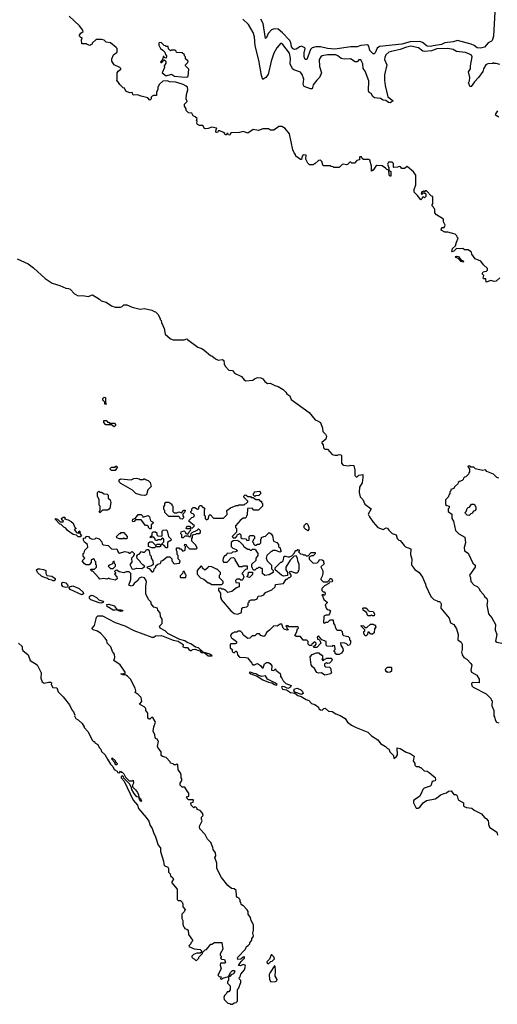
# Model space of a CAD drawing. Extents: x 2210602 to 2357277, y 510288 to 673808.
# Tile 317 of 464: x 2324592 to 2329919, y 586900 to 597878. Entities that reach past the tile are written whole.
import ezdxf

# ---------------------------------------------------------------- set-up
doc = ezdxf.new("R2010")
doc.units = 0

msp = doc.modelspace()

# ---------------------------------------------------------------- linework, layer by layer
at = {"layer": '0CON05XD'}
for points in [[(2329896, 598034), (2329876, 597695), (2329863, 597647), (2329853, 597637), (2329815, 597619), (2329775, 597572), (2329731, 597559), (2329695, 597563), (2329660, 597590), (2329626, 597606), (2329475, 597645), (2329425, 597632), (2329335, 597619), (2329295, 597602), (2329205, 597586), (2329175, 597579), (2329135, 597583), (2329085, 597624), (2329055, 597635), (2328945, 597630), (2328855, 597605), (2328605, 597578), (2328580, 597560), (2328555, 597510), (2328545, 597498), (2328535, 597496), (2328497, 597535), (2328484, 597584), (2328475, 597598), (2328395, 597590), (2328355, 597576), (2328285, 597575), (2328105, 597549), (2328025, 597555), (2327945, 597574), (2327895, 597575), (2327855, 597565), (2327834, 597546), (2327795, 597434)], [(2329793, 594953), (2329790, 594990), (2329765, 594990), (2329760, 594995), (2329770, 595025), (2329750, 595045), (2329760, 595065), (2329775, 595072), (2329797, 595073), (2329810, 595085), (2329808, 595105), (2329764, 595144), (2329736, 595186), (2329671, 595211), (2329633, 595263), (2329630, 595285), (2329620, 595295), (2329595, 595312), (2329553, 595313), (2329535, 595328), (2329505, 595322), (2329465, 595328), (2329435, 595297), (2329415, 595288), (2329412, 595292), (2329417, 595325), (2329454, 595356), (2329462, 595399), (2329482, 595442), (2329470, 595455), (2329468, 595468), (2329447, 595487), (2329365, 595510), (2329335, 595510), (2329293, 595533), (2329295, 595550), (2329305, 595560), (2329325, 595560), (2329337, 595587), (2329320, 595625), (2329320, 595655), (2329242, 595702), (2329220, 595725), (2329220, 595765), (2329210, 595775), (2329208, 595788), (2329190, 595805), (2329198, 595825), (2329200, 595905), (2329185, 595910), (2329128, 595968), (2329115, 595970), (2329105, 595960), (2329095, 595970), (2329088, 595962), (2329075, 595960), (2329070, 595935), (2329075, 595930), (2329092, 595948), (2329108, 595948), (2329120, 595935), (2329120, 595905), (2329105, 595890), (2329098, 595898), (2329085, 595900), (2329078, 595882), (2329065, 595870), (2329029, 595919), (2328992, 595955), (2328991, 595985), (2329008, 596035), (2329008, 596145), (2328985, 596180), (2328915, 596240), (2328885, 596220), (2328855, 596220), (2328837, 596237), (2328825, 596240), (2328805, 596232), (2328765, 596230), (2328760, 596235), (2328760, 596275), (2328745, 596290), (2328705, 596290), (2328693, 596267), (2328710, 596225), (2328710, 596200), (2328730, 596185), (2328730, 596135), (2328725, 596132), (2328712, 596145), (2328710, 596200), (2328685, 596208), (2328673, 596223), (2328635, 596247), (2328575, 596252), (2328562, 596245), (2328535, 596202), (2328515, 596190), (2328516, 596246), (2328495, 596310), (2328485, 596320), (2328425, 596320), (2328412, 596332), (2328405, 596350), (2328385, 596350), (2328380, 596345), (2328380, 596315), (2328353, 596307), (2328325, 596280), (2328295, 596280), (2328285, 596290), (2328275, 596290), (2328247, 596263), (2328235, 596260), (2328205, 596268), (2328188, 596262), (2328155, 596230), (2328095, 596230), (2328088, 596238), (2328065, 596240), (2328055, 596250), (2327975, 596250), (2327960, 596295), (2327945, 596310), (2327923, 596307), (2327885, 596270), (2327875, 596270), (2327865, 596260), (2327825, 596260), (2327805, 596280), (2327783, 596323), (2327788, 596368), (2327755, 596370), (2327743, 596357), (2327735, 596320), (2327725, 596320), (2327670, 596355), (2327668, 596375), (2327653, 596393), (2327638, 596428), (2327602, 596605), (2327553, 596663), (2327515, 596688), (2327483, 596687), (2327425, 596648), (2327388, 596648), (2327365, 596662), (2327305, 596662), (2327255, 596642), (2327195, 596652), (2327135, 596612), (2327085, 596632), (2327045, 596622), (2326945, 596618), (2326935, 596590), (2326920, 596595), (2326915, 596610), (2326902, 596608), (2326900, 596595), (2326883, 596593), (2326878, 596608), (2326865, 596620), (2326825, 596640), (2326805, 596640), (2326800, 596625), (2326785, 596620), (2326780, 596625), (2326782, 596658), (2326790, 596665), (2326785, 596670), (2326735, 596680), (2326695, 596663), (2326665, 596660), (2326652, 596665), (2326635, 596700), (2326597, 596697), (2326575, 596708), (2326568, 596725), (2326570, 596745), (2326562, 596755), (2326570, 596775), (2326550, 596795), (2326527, 596807), (2326510, 596835), (2326475, 596840), (2326450, 596865), (2326448, 596885), (2326430, 596915), (2326430, 596935), (2326458, 596965), (2326450, 596995), (2326451, 597045), (2326466, 597095), (2326462, 597125), (2326448, 597138), (2326416, 597156), (2326335, 597181), (2326265, 597184), (2326235, 597197), (2326188, 597192), (2326151, 597159), (2326133, 597127), (2326132, 597105), (2326118, 597065), (2326118, 597032), (2326085, 597032), (2326070, 597025), (2326060, 597015), (2326060, 596995), (2326045, 596980), (2326020, 597005), (2325990, 597015), (2325945, 597024), (2325905, 597040), (2325858, 597038), (2325848, 597068), (2325815, 597062), (2325775, 597080), (2325760, 597115), (2325745, 597120), (2325707, 597157), (2325688, 597188), (2325670, 597195), (2325680, 597205), (2325678, 597285), (2325690, 597305), (2325720, 597325), (2325720, 597335), (2325710, 597345), (2325644, 597374), (2325618, 597415), (2325618, 597442), (2325638, 597485), (2325678, 597515), (2325678, 597555), (2325669, 597569), (2325605, 597620), (2325558, 597628), (2325535, 597648), (2325505, 597657), (2325443, 597657), (2325400, 597615), (2325400, 597605), (2325383, 597597), (2325375, 597592), (2325345, 597600), (2325335, 597610), (2325285, 597610), (2325280, 597655), (2325290, 597675), (2325275, 597680), (2325260, 597695), (2325260, 597705), (2325274, 597726), (2325300, 597745), (2325295, 597760), (2325259, 597809), (2325145, 597918)], [(2329945, 597378), (2329905, 597390), (2329885, 597390), (2329875, 597398), (2329865, 597390), (2329813, 597387), (2329792, 597375), (2329765, 597330), (2329758, 597302), (2329708, 597232), (2329664, 597186), (2329626, 597134), (2329615, 597130), (2329598, 597175), (2329608, 597195), (2329612, 597235), (2329598, 597295), (2329619, 597331), (2329619, 597365), (2329639, 597465), (2329632, 597482), (2329608, 597495), (2329565, 597511), (2329464, 597524), (2329427, 597547), (2329365, 597558), (2329245, 597554), (2329185, 597529), (2329105, 597523), (2329088, 597528), (2329040, 597565), (2328955, 597582), (2328895, 597569), (2328835, 597545), (2328735, 597525), (2328708, 597515), (2328677, 597485), (2328663, 597457), (2328659, 597435), (2328686, 597374), (2328662, 597262), (2328660, 597205), (2328669, 597145), (2328698, 597018), (2328758, 596975), (2328725, 596952), (2328705, 596953), (2328677, 596977), (2328645, 596982), (2328615, 596998), (2328548, 597008), (2328532, 597022), (2328510, 597055), (2328490, 597065), (2328483, 597085), (2328486, 597195), (2328446, 597305), (2328422, 597335), (2328420, 597385), (2328395, 597430), (2328375, 597430), (2328355, 597408), (2328335, 597408), (2328280, 597440), (2328209, 597439), (2328176, 597446), (2328141, 597475), (2328118, 597485), (2328025, 597487), (2327965, 597476), (2327949, 597465), (2327931, 597435), (2327936, 597355), (2327957, 597285), (2327937, 597233), (2327906, 597204), (2327865, 597150), (2327852, 597108), (2327835, 597108), (2327764, 597134), (2327755, 597155), (2327760, 597215), (2327742, 597265), (2327722, 597292), (2327648, 597318), (2327635, 597330), (2327610, 597385), (2327611, 597445), (2327600, 597505), (2327525, 597600), (2327505, 597617), (2327460, 597565), (2327426, 597505), (2327398, 597415), (2327363, 597267), (2327336, 597234), (2327302, 597212), (2327287, 597257), (2327260, 597425), (2327217, 597587), (2327212, 597685), (2327196, 597736), (2327142, 597825), (2327082, 597885)], [(2327795, 597434), (2327775, 597434), (2327764, 597465), (2327763, 597507), (2327776, 597555), (2327772, 597565), (2327735, 597583), (2327715, 597576), (2327675, 597549), (2327655, 597547), (2327642, 597552), (2327625, 597575), (2327614, 597625), (2327600, 597650), (2327523, 597733), (2327475, 597771), (2327435, 597776), (2327399, 597765), (2327362, 597725), (2327345, 597678), (2327335, 597670), (2327309, 597835), (2327282, 597885)], [(2326455, 597238), (2326465, 597242), (2326470, 597245), (2326480, 597325), (2326440, 597365), (2326440, 597375), (2326468, 597402), (2326470, 597415), (2326442, 597442), (2326440, 597465), (2326430, 597475), (2326430, 597485), (2326405, 597510), (2326342, 597512), (2326338, 597528), (2326325, 597540), (2326285, 597540), (2326275, 597530), (2326252, 597552), (2326248, 597578), (2326225, 597580), (2326218, 597588), (2326202, 597592), (2326175, 597620), (2326150, 597625), (2326143, 597617), (2326142, 597595), (2326162, 597555), (2326189, 597539), (2326210, 597515), (2326218, 597488), (2326230, 597475), (2326225, 597450), (2326212, 597452), (2326198, 597468), (2326192, 597468), (2326190, 597445), (2326178, 597422), (2326163, 597407), (2326165, 597400), (2326178, 597402), (2326205, 597430), (2326220, 597415), (2326220, 597395), (2326202, 597365), (2326206, 597344), (2326180, 597285), (2326225, 597252), (2326285, 597270), (2326318, 597248), (2326395, 597239), (2326455, 597238)], [(2329935, 596790), (2329900, 596815), (2329902, 596828), (2329925, 596860)], [(2329535, 595173), (2329515, 595183), (2329490, 595210), (2329458, 595225), (2329454, 595236), (2329465, 595243), (2329486, 595236), (2329512, 595202), (2329539, 595189), (2329542, 595178), (2329535, 595173)], [(2324562, 595212), (2324686, 595156), (2324745, 595112), (2324875, 594991), (2324955, 594939), (2325040, 594915), (2325105, 594883), (2325135, 594882), (2325155, 594872), (2325205, 594822), (2325245, 594798), (2325295, 594802), (2325355, 594793), (2325405, 594811), (2325483, 594763), (2325502, 594742), (2325555, 594728), (2325615, 594688), (2325655, 594672), (2325717, 594673), (2325735, 594680), (2325752, 594698), (2325765, 594700), (2325785, 594698), (2325845, 594672), (2325935, 594652), (2325985, 594657), (2326065, 594640), (2326093, 594623), (2326105, 594620), (2326133, 594593), (2326160, 594545), (2326160, 594535), (2326170, 594525), (2326173, 594503), (2326202, 594435), (2326213, 594373), (2326275, 594318), (2326305, 594308), (2326425, 594308), (2326455, 594318), (2326465, 594312), (2326580, 594225), (2326622, 594212), (2326650, 594195), (2326720, 594135), (2326735, 594130), (2326775, 594098), (2326805, 594082), (2326855, 594090), (2326867, 594077), (2326871, 594041), (2326882, 594015), (2326925, 593972), (2326965, 593968), (2326987, 593937), (2327065, 593898), (2327094, 593864), (2327113, 593853), (2327192, 593858), (2327210, 593875), (2327245, 593888), (2327283, 593883), (2327303, 593873), (2327324, 593844), (2327355, 593820), (2327387, 593827), (2327438, 593798), (2327475, 593788), (2327530, 593755), (2327560, 593725), (2327570, 593705), (2327603, 593683), (2327620, 593645), (2327820, 593500), (2327887, 593417), (2327915, 593407), (2327947, 593385), (2327970, 593325), (2327973, 593285), (2328002, 593255), (2328012, 593235), (2328005, 593200), (2327960, 593165), (2327960, 593155), (2327977, 593137), (2327980, 593105), (2327995, 593090), (2328025, 593090), (2328075, 593030), (2328105, 593022), (2328135, 593022), (2328155, 593030), (2328176, 593026), (2328182, 593015), (2328182, 592935), (2328194, 592914), (2328202, 592912), (2328255, 592903), (2328285, 592910), (2328318, 592908), (2328330, 592855), (2328330, 592795), (2328345, 592780), (2328355, 592780), (2328375, 592800), (2328418, 592808), (2328420, 592775), (2328410, 592715), (2328382, 592665), (2328378, 592605), (2328388, 592558), (2328417, 592527), (2328442, 592475), (2328510, 592425), (2328480, 592365), (2328494, 592334), (2328534, 592274), (2328585, 592218), (2328645, 592192), (2328678, 592212), (2328695, 592210), (2328710, 592185), (2328745, 592150), (2328790, 592135), (2328800, 592095), (2328820, 592075), (2328835, 592070), (2328880, 592015), (2328895, 592002), (2328955, 591980), (2328950, 591915), (2328964, 591864), (2328960, 591805), (2328964, 591794), (2328997, 591747), (2329048, 591715), (2329084, 591664), (2329116, 591586), (2329120, 591565), (2329178, 591445), (2329210, 591415), (2329248, 591398), (2329255, 591390), (2329275, 591390), (2329285, 591380), (2329292, 591365), (2329290, 591315), (2329382, 591205), (2329398, 591155), (2329433, 591133)], [(2329945, 595000), (2329907, 594963), (2329885, 594960), (2329845, 594970), (2329793, 594953)], [(2325555, 593590), (2325542, 593592), (2325540, 593615), (2325520, 593635), (2325520, 593655), (2325535, 593670), (2325550, 593665), (2325550, 593605), (2325560, 593595), (2325555, 593590)], [(2325645, 593340), (2325615, 593360), (2325552, 593362), (2325530, 593385), (2325532, 593408), (2325565, 593410), (2325572, 593392), (2325585, 593390), (2325595, 593380), (2325648, 593378), (2325660, 593365), (2325660, 593355), (2325645, 593340)], [(2325655, 592850), (2325615, 592850), (2325600, 592865), (2325600, 592875), (2325615, 592890), (2325655, 592890), (2325665, 592900), (2325675, 592900), (2325680, 592885), (2325655, 592850)], [(2329937, 592767), (2329912, 592772), (2329875, 592810), (2329802, 592842), (2329785, 592860), (2329755, 592850), (2329675, 592870), (2329657, 592887), (2329625, 592890), (2329615, 592900), (2329595, 592900), (2329590, 592895), (2329610, 592865), (2329610, 592835), (2329600, 592825), (2329598, 592812), (2329568, 592782), (2329552, 592778), (2329540, 592765), (2329538, 592752), (2329525, 592740), (2329495, 592730), (2329482, 592718), (2329478, 592702), (2329442, 592668), (2329435, 592650), (2329402, 592638), (2329400, 592625), (2329390, 592615), (2329390, 592595), (2329380, 592585), (2329370, 592555), (2329340, 592525), (2329342, 592472), (2329355, 592460), (2329380, 592455), (2329380, 592435), (2329370, 592425), (2329370, 592395), (2329410, 592365), (2329410, 592315), (2329430, 592285), (2329453, 592183), (2329490, 592145), (2329557, 592107), (2329562, 592045), (2329548, 591995), (2329552, 591955), (2329595, 591930), (2329645, 591820), (2329672, 591795), (2329672, 591775), (2329610, 591685), (2329620, 591655), (2329622, 591615), (2329660, 591575), (2329695, 591558), (2329716, 591536), (2329722, 591515), (2329767, 591467), (2329777, 591447), (2329802, 591425), (2329810, 591395), (2329802, 591355), (2329820, 591255), (2329858, 591208), (2329898, 591135), (2329893, 591077), (2329912, 591025), (2329898, 590948), (2329915, 590938), (2329968, 590928)], [(2325985, 592573), (2325945, 592576), (2325887, 592597), (2325851, 592631), (2325721, 592705), (2325703, 592725), (2325703, 592747), (2325715, 592760), (2325835, 592748), (2325865, 592762), (2325895, 592768), (2325925, 592760), (2325935, 592750), (2325965, 592750), (2325975, 592760), (2325985, 592760), (2325995, 592750), (2326025, 592740), (2326047, 592717), (2326060, 592675), (2326020, 592635), (2326008, 592582), (2325985, 592573)], [(2325485, 592380), (2325480, 592395), (2325490, 592405), (2325490, 592455), (2325480, 592465), (2325480, 592525), (2325460, 592565), (2325460, 592605), (2325475, 592620), (2325485, 592610), (2325505, 592610), (2325535, 592590), (2325568, 592588), (2325580, 592575), (2325580, 592545), (2325600, 592525), (2325608, 592495), (2325597, 592433), (2325588, 592422), (2325572, 592408), (2325515, 592410), (2325485, 592380)], [(2327215, 592560), (2327200, 592575), (2327200, 592595), (2327210, 592605), (2327210, 592615), (2327265, 592620), (2327278, 592608), (2327278, 592592), (2327258, 592572), (2327225, 592570), (2327215, 592560)], [(2326405, 592310), (2326382, 592312), (2326378, 592328), (2326365, 592340), (2326255, 592340), (2326242, 592352), (2326210, 592385), (2326210, 592405), (2326200, 592415), (2326200, 592445), (2326210, 592465), (2326210, 592485), (2326222, 592498), (2326255, 592500), (2326288, 592478), (2326290, 592465), (2326300, 592455), (2326300, 592395), (2326315, 592380), (2326345, 592380), (2326365, 592390), (2326395, 592380), (2326422, 592408), (2326438, 592408), (2326430, 592385), (2326410, 592365), (2326410, 592345), (2326420, 592335), (2326420, 592325), (2326405, 592310)], [(2326342, 591958), (2326340, 591985), (2326345, 591990), (2326365, 591990), (2326375, 591980), (2326388, 591978), (2326413, 591953), (2326438, 591962), (2326440, 592005), (2326430, 592015), (2326435, 592030), (2326448, 592028), (2326452, 592012), (2326485, 591980), (2326565, 591980), (2326570, 591985), (2326555, 592020), (2326510, 592065), (2326510, 592095), (2326520, 592105), (2326520, 592125), (2326532, 592138), (2326555, 592140), (2326565, 592150), (2326595, 592150), (2326608, 592162), (2326608, 592178), (2326588, 592198), (2326582, 592198), (2326568, 592182), (2326512, 592158), (2326500, 592145), (2326498, 592122), (2326485, 592110), (2326475, 592120), (2326435, 592120), (2326415, 592100), (2326405, 592100), (2326400, 592105), (2326400, 592135), (2326390, 592145), (2326392, 592168), (2326425, 592180), (2326438, 592168), (2326445, 592150), (2326468, 592142), (2326480, 592155), (2326482, 592168), (2326498, 592182), (2326500, 592195), (2326495, 592200), (2326455, 592200), (2326450, 592205), (2326452, 592218), (2326465, 592230), (2326485, 592230), (2326502, 592212), (2326515, 592210), (2326540, 592235), (2326480, 592285), (2326482, 592298), (2326512, 592328), (2326528, 592332), (2326540, 592345), (2326538, 592358), (2326525, 592370), (2326512, 592372), (2326500, 592385), (2326500, 592395), (2326510, 592405), (2326510, 592425), (2326525, 592440), (2326545, 592440), (2326575, 592420), (2326590, 592425), (2326590, 592445), (2326605, 592460), (2326615, 592460), (2326635, 592440), (2326645, 592440), (2326660, 592425), (2326650, 592415), (2326650, 592355), (2326660, 592345), (2326660, 592315), (2326675, 592300), (2326685, 592310), (2326698, 592312), (2326700, 592345), (2326715, 592360), (2326755, 592320), (2326865, 592320), (2326905, 592360), (2326903, 592407), (2326943, 592437), (2327005, 592460), (2327025, 592460), (2327035, 592470), (2327095, 592470), (2327105, 592480), (2327118, 592482), (2327138, 592502), (2327138, 592508), (2327090, 592555), (2327090, 592565), (2327105, 592580), (2327118, 592578), (2327135, 592560), (2327165, 592560), (2327175, 592550), (2327195, 592550), (2327225, 592530), (2327258, 592528), (2327275, 592510), (2327288, 592508), (2327290, 592495), (2327300, 592485), (2327300, 592455), (2327255, 592410), (2327205, 592410), (2327185, 592430), (2327132, 592428), (2327130, 592355), (2327120, 592345), (2327118, 592332), (2327105, 592320), (2327085, 592320), (2327050, 592295), (2327000, 592235), (2327000, 592215), (2327010, 592205), (2327010, 592165), (2326988, 592142), (2326960, 592115), (2326972, 592102), (2326998, 592102), (2327017, 592123), (2327022, 592138), (2327035, 592140), (2327045, 592150), (2327060, 592135), (2327060, 592105), (2327073, 592093), (2327118, 592088), (2327125, 592070), (2327150, 592075), (2327150, 592115), (2327162, 592128), (2327198, 592128), (2327210, 592115), (2327210, 592095), (2327198, 592082), (2327190, 592055), (2327200, 592045), (2327200, 592035), (2327215, 592020), (2327225, 592020), (2327245, 592030), (2327265, 592030), (2327280, 592045), (2327280, 592085), (2327290, 592095), (2327290, 592105), (2327313, 592117), (2327335, 592120), (2327375, 592160), (2327396, 592146), (2327412, 592122), (2327422, 592062), (2327458, 592048), (2327478, 592028), (2327480, 592005), (2327498, 591988), (2327500, 591965), (2327510, 591955), (2327495, 591942), (2327445, 591960), (2327415, 591960), (2327405, 591950), (2327395, 591950), (2327350, 591905), (2327342, 591875), (2327353, 591843), (2327400, 591795), (2327400, 591755), (2327420, 591735), (2327420, 591715), (2327375, 591688), (2327325, 591682), (2327300, 591705), (2327300, 591755), (2327295, 591760), (2327285, 591760), (2327275, 591770), (2327255, 591770), (2327245, 591760), (2327232, 591758), (2327215, 591740), (2327205, 591740), (2327192, 591752), (2327190, 591765), (2327180, 591775), (2327182, 591808), (2327228, 591852), (2327230, 591875), (2327250, 591905), (2327250, 591925), (2327228, 591958), (2327215, 591970), (2327185, 591970), (2327175, 591960), (2327165, 591960), (2327155, 591970), (2327135, 591970), (2327097, 591997), (2327088, 592015), (2327045, 592060), (2327035, 592060), (2327025, 592070), (2326972, 592068), (2326952, 592048), (2326952, 592005), (2326970, 591985), (2327005, 591970), (2327020, 591955), (2326997, 591943), (2326965, 591940), (2326955, 591930), (2326902, 591928), (2326898, 591912), (2326885, 591900), (2326875, 591900), (2326860, 591875), (2326858, 591848), (2326865, 591830), (2326905, 591830), (2326952, 591878), (2326975, 591880), (2326990, 591865), (2326990, 591855), (2327035, 591780), (2327075, 591780), (2327085, 591790), (2327128, 591788), (2327128, 591752), (2327112, 591748), (2327070, 591705), (2327080, 591695), (2327090, 591665), (2327082, 591638), (2327072, 591628), (2327058, 591628), (2327045, 591640), (2327015, 591640), (2327000, 591625), (2327002, 591602), (2327038, 591598), (2327040, 591555), (2327010, 591545), (2326957, 591503), (2326915, 591490), (2326885, 591520), (2326875, 591520), (2326865, 591530), (2326845, 591530), (2326835, 591540), (2326810, 591535), (2326810, 591515), (2326830, 591485), (2326830, 591435), (2326840, 591425), (2326840, 591415), (2326945, 591288), (2326985, 591258), (2327025, 591248), (2327065, 591270), (2327070, 591315), (2327080, 591325), (2327125, 591332), (2327140, 591345), (2327140, 591375), (2327150, 591385), (2327152, 591398), (2327175, 591408), (2327215, 591408), (2327239, 591421), (2327250, 591450), (2327290, 591455), (2327313, 591467), (2327335, 591490), (2327405, 591520), (2327440, 591555), (2327445, 591580), (2327535, 591590), (2327565, 591640), (2327575, 591640), (2327592, 591658), (2327605, 591660), (2327618, 591672), (2327620, 591685), (2327600, 591715), (2327612, 591728), (2327665, 591710), (2327685, 591712), (2327700, 591725), (2327700, 591735), (2327710, 591745), (2327710, 591805), (2327693, 591843), (2327690, 591875), (2327675, 591900), (2327652, 591898), (2327607, 591853), (2327560, 591775), (2327560, 591745), (2327580, 591715), (2327578, 591682), (2327533, 591673), (2327510, 591685), (2327440, 591745), (2327440, 591765), (2327505, 591830), (2327515, 591830), (2327530, 591845), (2327540, 591895), (2327555, 591898), (2327585, 591888), (2327602, 591888), (2327628, 591902), (2327658, 591932), (2327660, 591945), (2327672, 591958), (2327685, 591960), (2327695, 591970), (2327708, 591968), (2327710, 591955), (2327700, 591945), (2327722, 591922), (2327745, 591920), (2327755, 591910), (2327775, 591910), (2327785, 591900), (2327808, 591902), (2327843, 591937), (2327888, 591938), (2327888, 591922), (2327865, 591900), (2327845, 591900), (2327820, 591885), (2327822, 591862), (2327865, 591820), (2327908, 591822), (2327928, 591842), (2327935, 591860), (2327967, 591857), (2327980, 591845), (2327980, 591825), (2327990, 591815), (2327952, 591778), (2327972, 591732), (2327972, 591705), (2327967, 591673), (2327950, 591645), (2327950, 591635), (2327975, 591610), (2328025, 591610), (2328050, 591635), (2328050, 591645), (2328065, 591650), (2328080, 591625), (2328078, 591612), (2328042, 591608), (2328038, 591592), (2327990, 591565), (2327960, 591535), (2327962, 591512), (2327975, 591500), (2327988, 591498), (2328000, 591485), (2327995, 591460), (2327985, 591460), (2327975, 591470), (2327960, 591465), (2327970, 591455), (2327982, 591412), (2328020, 591385), (2328020, 591375), (2328000, 591355), (2328010, 591315), (2328022, 591302), (2328045, 591300), (2328058, 591288), (2328047, 591253), (2328035, 591240), (2328005, 591240), (2327983, 591227), (2327980, 591155), (2327995, 591150), (2328005, 591160), (2328028, 591162), (2328053, 591187), (2328088, 591188), (2328090, 591145), (2328107, 591127), (2328110, 591105), (2328125, 591080), (2328135, 591070), (2328175, 591070), (2328187, 591057), (2328192, 591022), (2328202, 591012), (2328255, 591000), (2328270, 590985), (2328270, 590965), (2328280, 590955), (2328282, 590925), (2328270, 590905), (2328255, 590900), (2328235, 590920), (2328217, 590927), (2328175, 590930), (2328170, 590925), (2328173, 590903), (2328197, 590867), (2328198, 590845), (2328180, 590815), (2328155, 590802), (2328125, 590800), (2328112, 590812), (2328110, 590825), (2328100, 590835), (2328100, 590845), (2328110, 590855), (2328108, 590898), (2328085, 590900), (2328075, 590890), (2328022, 590892), (2328010, 590905), (2328010, 590945), (2327962, 590962), (2327925, 591010), (2327910, 590995), (2327912, 590972)], [(2329605, 592350), (2329582, 592352), (2329562, 592372), (2329560, 592385), (2329570, 592395), (2329582, 592428), (2329595, 592440), (2329608, 592442), (2329632, 592478), (2329657, 592477), (2329668, 592468), (2329670, 592455), (2329680, 592445), (2329680, 592415), (2329668, 592402), (2329652, 592398), (2329640, 592385), (2329640, 592375), (2329622, 592368), (2329605, 592350)], [(2325265, 592112), (2325243, 592113), (2325225, 592130), (2325189, 592139), (2325125, 592182), (2325108, 592208), (2325085, 592220), (2325055, 592250), (2325040, 592255), (2324990, 592305), (2324990, 592315), (2325015, 592310), (2325045, 592280), (2325075, 592280), (2325080, 592285), (2325062, 592302), (2325060, 592315), (2325075, 592330), (2325095, 592330), (2325100, 592325), (2325092, 592312), (2325132, 592302), (2325165, 592282), (2325188, 592265), (2325202, 592222), (2325220, 592205), (2325200, 592195), (2325225, 592160), (2325248, 592152), (2325255, 592180), (2325270, 592165), (2325260, 592155), (2325280, 592125), (2325265, 592112)], [(2326055, 592200), (2326042, 592202), (2326030, 592215), (2326028, 592228), (2326017, 592237), (2325995, 592240), (2325945, 592300), (2325885, 592300), (2325868, 592282), (2325855, 592280), (2325850, 592285), (2325852, 592308), (2325885, 592320), (2325915, 592360), (2325945, 592360), (2325960, 592345), (2325965, 592330), (2326025, 592350), (2326038, 592335), (2326052, 592292), (2326080, 592275), (2326078, 592262), (2326060, 592245), (2326060, 592205), (2326055, 592200)], [(2327805, 592180), (2327795, 592190), (2327782, 592192), (2327763, 592213), (2327763, 592237), (2327785, 592260), (2327795, 592260), (2327805, 592250), (2327817, 592217), (2327817, 592193), (2327805, 592180)], [(2325785, 592090), (2325765, 592090), (2325755, 592100), (2325745, 592090), (2325705, 592090), (2325675, 592100), (2325670, 592115), (2325705, 592150), (2325715, 592150), (2325725, 592160), (2325755, 592160), (2325790, 592115), (2325785, 592090)], [(2326235, 591990), (2326225, 591990), (2326198, 592018), (2326180, 592025), (2326182, 592038), (2326200, 592055), (2326200, 592085), (2326188, 592098), (2326182, 592098), (2326165, 592080), (2326135, 592080), (2326125, 592070), (2326105, 592070), (2326100, 592095), (2326088, 592108), (2326065, 592110), (2326052, 592102), (2326050, 592115), (2326068, 592132), (2326070, 592155), (2326082, 592168), (2326108, 592168), (2326120, 592155), (2326120, 592135), (2326132, 592122), (2326175, 592120), (2326180, 592125), (2326180, 592175), (2326192, 592188), (2326225, 592190), (2326238, 592178), (2326250, 592115), (2326278, 592088), (2326280, 592075), (2326268, 592062), (2326255, 592060), (2326242, 592048), (2326240, 591995), (2326235, 591990)], [(2326938, 587062), (2326925, 587040), (2326905, 587040), (2326898, 587022), (2326875, 587000), (2326868, 586975), (2326872, 586952), (2326912, 586912), (2326935, 586910), (2326945, 586900), (2326965, 586900), (2326982, 586918), (2327005, 586920), (2327020, 586935), (2327020, 587065), (2327032, 587078), (2327060, 587145), (2327060, 587165), (2327042, 587182), (2327040, 587195), (2327050, 587205), (2327060, 587235), (2327100, 587285), (2327110, 587325), (2327108, 587338), (2327085, 587342), (2327055, 587330), (2327032, 587332), (2327061, 587379), (2327098, 587415), (2327098, 587428), (2327083, 587427), (2327058, 587402), (2327025, 587400), (2327020, 587415), (2327024, 587426), (2327110, 587515), (2327120, 587545), (2327140, 587555), (2327160, 587575), (2327160, 587585), (2327180, 587615), (2327180, 587635), (2327197, 587653), (2327200, 587665), (2327192, 587695), (2327200, 587725), (2327198, 587785), (2327173, 587833), (2327167, 587867), (2327140, 587905), (2327140, 587935), (2327130, 587955), (2327085, 588000), (2327075, 588000), (2327062, 588012), (2327060, 588035), (2327050, 588045), (2327050, 588065), (2327040, 588075), (2327040, 588085), (2327022, 588092), (2327010, 588105), (2327005, 588170), (2326985, 588188), (2326953, 588193), (2326914, 588224), (2326842, 588315), (2326792, 588415), (2326792, 588475), (2326770, 588535), (2326778, 588555), (2326777, 588587), (2326750, 588625), (2326747, 588647), (2326722, 588705), (2326685, 588740), (2326660, 588795), (2326600, 588855), (2326598, 588885), (2326605, 588900), (2326626, 588944), (2326618, 588965), (2326620, 588985), (2326637, 589005), (2326632, 589032), (2326605, 589060), (2326572, 589072), (2326570, 589085), (2326558, 589098), (2326545, 589100), (2326535, 589090), (2326505, 589120), (2326500, 589145), (2326528, 589152), (2326530, 589175), (2326525, 589180), (2326475, 589180), (2326460, 589195), (2326460, 589205), (2326450, 589215), (2326478, 589222), (2326480, 589255), (2326462, 589272), (2326435, 589320), (2326405, 589320), (2326383, 589343), (2326380, 589365), (2326400, 589395), (2326400, 589415), (2326392, 589425), (2326392, 589455), (2326385, 589480), (2326360, 589515), (2326355, 589570), (2326345, 589580), (2326335, 589570), (2326315, 589570), (2326302, 589582), (2326275, 589590), (2326270, 589605), (2326225, 589650), (2326183, 589663), (2326170, 589675), (2326170, 589715), (2326133, 589763), (2326130, 589775), (2326140, 589835), (2326130, 589845), (2326130, 589855), (2326115, 589860), (2326103, 589873), (2326100, 589905), (2326082, 589945), (2326088, 589992), (2326106, 590044), (2326103, 590055), (2326075, 590098), (2326062, 590098), (2326045, 590080), (2326035, 590080), (2326022, 590092), (2326020, 590145), (2326000, 590175), (2325997, 590197), (2325980, 590215), (2325928, 590245), (2325953, 590277), (2325945, 590319), (2325915, 590354), (2325880, 590375), (2325888, 590395), (2325880, 590425), (2325826, 590525), (2325795, 590559), (2325775, 590570), (2325743, 590573), (2325720, 590585), (2325745, 590590), (2325755, 590580), (2325767, 590593), (2325767, 590603), (2325714, 590685), (2325640, 590735), (2325653, 590767), (2325649, 590805), (2325628, 590835), (2325607, 590887), (2325568, 590925), (2325563, 590955), (2325545, 590982), (2325498, 591035), (2325460, 591060), (2325410, 591075), (2325400, 591085), (2325400, 591095), (2325427, 591123), (2325443, 591197), (2325450, 591215), (2325465, 591230), (2325515, 591233), (2325656, 591156), (2325765, 591119), (2325865, 591069), (2326065, 590994), (2326087, 590993), (2326105, 591010), (2326175, 591011), (2326305, 590960), (2326358, 590948), (2326415, 590910), (2326410, 590885), (2326435, 590878), (2326465, 590878), (2326478, 590855), (2326495, 590843), (2326507, 590843), (2326520, 590855), (2326545, 590861), (2326600, 590840), (2326615, 590823), (2326642, 590822), (2326665, 590812), (2326695, 590784), (2326740, 590785), (2326712, 590805), (2326638, 590828), (2326585, 590873), (2326552, 590882), (2326500, 590920), (2326458, 590935), (2326435, 590951), (2326378, 590968), (2326243, 591033), (2326213, 591063), (2326158, 591095), (2326150, 591115), (2326180, 591145), (2326180, 591195), (2326163, 591223), (2326160, 591265), (2326133, 591293), (2326130, 591315), (2326089, 591329), (2326072, 591345), (2326060, 591365), (2326060, 591385), (2326030, 591415), (2326000, 591475), (2325998, 591565), (2326007, 591605), (2326002, 591625), (2325984, 591654), (2325955, 591663), (2325925, 591652), (2325908, 591625), (2325867, 591593), (2325855, 591570), (2325835, 591562), (2325810, 591575), (2325830, 591635), (2325830, 591705), (2325812, 591722), (2325778, 591722), (2325755, 591712), (2325703, 591723), (2325675, 591740), (2325662, 591738), (2325650, 591725), (2325660, 591715), (2325660, 591705), (2325650, 591695), (2325677, 591667), (2325678, 591645), (2325655, 591628), (2325593, 591643), (2325585, 591650), (2325565, 591640), (2325525, 591648), (2325485, 591640), (2325476, 591656), (2325436, 591696), (2325408, 591728), (2325395, 591730), (2325380, 591745), (2325385, 591750), (2325425, 591750), (2325450, 591775), (2325450, 591795), (2325440, 591805), (2325440, 591835), (2325430, 591845), (2325428, 591858), (2325415, 591870), (2325405, 591860), (2325395, 591860), (2325390, 591855), (2325390, 591825), (2325365, 591800), (2325335, 591800), (2325315, 591810), (2325290, 591845), (2325320, 591875), (2325300, 591895), (2325300, 591925), (2325310, 591935), (2325318, 591965), (2325352, 591998), (2325350, 592025), (2325314, 592054), (2325302, 592075), (2325302, 592098), (2325328, 592102), (2325335, 592120), (2325360, 592115), (2325376, 592096), (2325405, 592087), (2325432, 592088), (2325445, 592100), (2325478, 592088), (2325508, 592058), (2325510, 592035), (2325522, 592022), (2325577, 592017), (2325615, 591980), (2325633, 591973), (2325675, 591980), (2325692, 591942), (2325705, 591930), (2325765, 591948), (2325802, 591942), (2325815, 591930), (2325825, 591930), (2325843, 591947), (2325850, 591945), (2325870, 591925), (2325870, 591915), (2325860, 591905), (2325860, 591895), (2325840, 591875), (2325842, 591828), (2325820, 591805), (2325845, 591752), (2325876, 591754), (2325895, 591762), (2325955, 591760), (2325988, 591782), (2325978, 591798), (2325965, 591800), (2325940, 591825), (2325936, 591836), (2325902, 591872), (2325900, 591895), (2325910, 591915), (2325925, 591920), (2325952, 591948), (2325965, 591940), (2325985, 591940), (2326000, 591955), (2326005, 591970), (2326025, 591970), (2326037, 591957), (2326043, 591913), (2326060, 591895), (2326060, 591875), (2326078, 591845), (2326080, 591805), (2326062, 591788), (2326010, 591775), (2326022, 591762), (2326035, 591760), (2326065, 591720), (2326075, 591720), (2326088, 591732), (2326090, 591755), (2326110, 591775), (2326112, 591788), (2326132, 591808), (2326160, 591815), (2326167, 591823), (2326170, 591845), (2326185, 591850), (2326235, 591890), (2326268, 591888), (2326290, 591865), (2326290, 591845), (2326300, 591835), (2326302, 591822), (2326315, 591810), (2326375, 591820), (2326380, 591845), (2326360, 591865), (2326360, 591905), (2326350, 591915), (2326350, 591945), (2326342, 591958)], [(2326095, 591990), (2326065, 591990), (2326030, 592005), (2326030, 592045), (2326042, 592058), (2326068, 592058), (2326105, 592020), (2326115, 592020), (2326125, 592030), (2326155, 592030), (2326168, 592018), (2326155, 592000), (2326105, 592000), (2326095, 591990)], [(2325635, 591760), (2325660, 591785), (2325660, 591805), (2325650, 591815), (2325645, 591840), (2325630, 591835), (2325628, 591812), (2325592, 591798), (2325580, 591785), (2325605, 591760), (2325635, 591760)], [(2324965, 591621), (2324950, 591630), (2324918, 591635), (2324895, 591651), (2324875, 591654), (2324834, 591674), (2324790, 591715), (2324778, 591745), (2324794, 591756), (2324815, 591757), (2324859, 591749), (2324885, 591738), (2324883, 591705), (2324895, 591682), (2324952, 591672), (2324989, 591649), (2324987, 591635), (2324975, 591623), (2324965, 591621)], [(2326445, 591660), (2326450, 591685), (2326442, 591692), (2326425, 591730), (2326412, 591718), (2326408, 591702), (2326382, 591678), (2326380, 591665), (2326385, 591660), (2326445, 591660)], [(2326845, 591580), (2326860, 591595), (2326860, 591615), (2326820, 591655), (2326820, 591685), (2326830, 591695), (2326830, 591715), (2326795, 591750), (2326785, 591750), (2326735, 591778), (2326695, 591780), (2326690, 591765), (2326655, 591740), (2326632, 591762), (2326628, 591778), (2326615, 591790), (2326570, 591735), (2326570, 591695), (2326610, 591655), (2326645, 591640), (2326695, 591600), (2326705, 591600), (2326735, 591580), (2326845, 591580)], [(2327155, 591660), (2327130, 591665), (2327130, 591675), (2327140, 591685), (2327142, 591718), (2327188, 591718), (2327188, 591692), (2327155, 591660)], [(2325105, 591546), (2325076, 591556), (2325061, 591575), (2325062, 591598), (2325075, 591607), (2325105, 591600), (2325126, 591576), (2325130, 591565), (2325125, 591552), (2325105, 591546)], [(2325285, 591464), (2325155, 591524), (2325142, 591545), (2325146, 591554), (2325185, 591564), (2325257, 591537), (2325301, 591495), (2325303, 591475), (2325285, 591464)], [(2325505, 591374), (2325480, 591375), (2325385, 591410), (2325370, 591425), (2325369, 591445), (2325390, 591460), (2325409, 591459), (2325449, 591435), (2325475, 591410), (2325518, 591395), (2325527, 591383), (2325505, 591374)], [(2325715, 591280), (2325680, 591295), (2325680, 591300), (2325655, 591294), (2325635, 591296), (2325567, 591335), (2325562, 591358), (2325585, 591361), (2325645, 591342), (2325680, 591300), (2325725, 591300), (2325738, 591295), (2325740, 591285), (2325735, 591282), (2325715, 591280)], [(2328545, 591230), (2328525, 591230), (2328515, 591240), (2328505, 591230), (2328475, 591230), (2328458, 591268), (2328422, 591295), (2328420, 591315), (2328428, 591322), (2328452, 591322), (2328470, 591305), (2328475, 591290), (2328492, 591282), (2328535, 591280), (2328550, 591255), (2328545, 591230)], [(2327912, 590972), (2327925, 590970), (2327938, 590958), (2327950, 590925), (2327905, 590880), (2327875, 590880), (2327870, 590885), (2327872, 590898), (2327888, 590902), (2327900, 590915), (2327900, 590925), (2327885, 590940), (2327850, 590915), (2327848, 590902), (2327825, 590900), (2327810, 590915), (2327810, 590945), (2327795, 590960), (2327755, 590960), (2327725, 591000), (2327675, 591000), (2327662, 591012), (2327680, 591045), (2327690, 591085), (2327700, 591095), (2327698, 591108), (2327615, 591108), (2327595, 591110), (2327585, 591120), (2327565, 591120), (2327560, 591115), (2327570, 591105), (2327572, 591092), (2327590, 591075), (2327575, 591070), (2327543, 591083), (2327530, 591095), (2327515, 591140), (2327495, 591140), (2327463, 591117), (2327425, 591120), (2327379, 591071), (2327344, 591046), (2327328, 591012), (2327315, 591000), (2327282, 591012), (2327265, 591030), (2327235, 591030), (2327215, 591010), (2327183, 591007), (2327157, 590983), (2327135, 590980), (2327092, 591012), (2327080, 591025), (2327080, 591035), (2327055, 591060), (2327025, 591060), (2327015, 591050), (2326985, 591050), (2326975, 591040), (2326962, 591038), (2326943, 591017), (2326950, 590985), (2326965, 590980), (2327010, 590945), (2327010, 590925), (2326995, 590918), (2326945, 590920), (2326940, 590915), (2326940, 590875), (2326960, 590855), (2326960, 590835), (2326970, 590825), (2326985, 590820), (2327002, 590838), (2327008, 590838), (2327017, 590827), (2327020, 590795), (2327045, 590770), (2327115, 590768), (2327132, 590762), (2327180, 590705), (2327185, 590690), (2327195, 590690), (2327205, 590680), (2327233, 590697), (2327245, 590698), (2327276, 590676), (2327295, 590650), (2327308, 590652), (2327323, 590697), (2327345, 590710), (2327365, 590710), (2327385, 590700), (2327403, 590673), (2327400, 590625), (2327425, 590620), (2327445, 590640), (2327450, 590625), (2327495, 590590), (2327502, 590575), (2327500, 590555), (2327517, 590537), (2327530, 590505), (2327560, 590475), (2327618, 590455), (2327611, 590435), (2327602, 590428), (2327582, 590422), (2327545, 590439), (2327518, 590442), (2327512, 590435), (2327524, 590414), (2327566, 590406), (2327612, 590375), (2327659, 590369), (2327693, 590343), (2327731, 590331), (2327785, 590298), (2327815, 590289), (2327845, 590254), (2327883, 590243), (2327923, 590213), (2327928, 590195), (2327945, 590182), (2327965, 590179), (2327985, 590198), (2328000, 590200), (2328035, 590170), (2328075, 590164), (2328117, 590137), (2328165, 590121), (2328220, 590085), (2328247, 590047), (2328294, 590014), (2328345, 589987), (2328476, 589936), (2328515, 589892), (2328585, 589848), (2328615, 589808), (2328670, 589775), (2328693, 589753), (2328708, 589748), (2328720, 589715), (2328760, 589675), (2328765, 589642), (2328795, 589662), (2328807, 589683), (2328802, 589758), (2328835, 589751), (2328901, 589711), (2328945, 589697), (2328990, 589665), (2328980, 589615), (2329000, 589585), (2329000, 589565), (2329015, 589550), (2329045, 589550), (2329055, 589540), (2329065, 589540), (2329103, 589503), (2329135, 589498), (2329160, 589485), (2329225, 589428), (2329230, 589405), (2329225, 589390), (2329203, 589387), (2329190, 589375), (2329180, 589345), (2329168, 589332), (2329101, 589309), (2329088, 589295), (2329074, 589256), (2329052, 589218), (2328988, 589175), (2328983, 589165), (2328985, 589148), (2329015, 589088), (2329035, 589088), (2329055, 589098), (2329092, 589145), (2329129, 589171), (2329225, 589192), (2329255, 589208), (2329286, 589234), (2329325, 589252), (2329352, 589258), (2329375, 589278), (2329405, 589280), (2329435, 589240), (2329455, 589238), (2329470, 589225), (2329481, 589181), (2329540, 589145), (2329543, 589113), (2329550, 589105), (2329575, 589093), (2329635, 589088), (2329660, 589065), (2329742, 589025), (2329774, 588984), (2329795, 588972), (2329816, 588946), (2329822, 588925), (2329820, 588905), (2329832, 588875), (2329915, 588820), (2329922, 588785)], [(2328455, 591010), (2328445, 591010), (2328430, 591035), (2328430, 591055), (2328440, 591065), (2328440, 591075), (2328400, 591115), (2328400, 591125), (2328428, 591118), (2328445, 591100), (2328465, 591100), (2328505, 591140), (2328535, 591140), (2328545, 591130), (2328555, 591130), (2328562, 591105), (2328550, 591085), (2328545, 591040), (2328525, 591028), (2328508, 591028), (2328488, 591048), (2328475, 591050), (2328470, 591025), (2328455, 591010)], [(2329433, 591133), (2329462, 591085), (2329482, 591025), (2329480, 590965), (2329516, 590936), (2329528, 590915), (2329527, 590855), (2329520, 590825), (2329526, 590796), (2329545, 590768), (2329578, 590748), (2329625, 590700), (2329633, 590683), (2329624, 590625), (2329630, 590605), (2329689, 590569), (2329716, 590526), (2329717, 590483), (2329643, 590487), (2329632, 590475), (2329635, 590450), (2329650, 590435), (2329795, 590360), (2329848, 590308), (2329850, 590295), (2329860, 590285), (2329857, 590227), (2329878, 590175), (2329878, 590118), (2329888, 590105), (2329895, 590070), (2329910, 590045), (2329935, 590040)], [(2324580, 590925), (2324618, 590888), (2324618, 590865), (2324628, 590845), (2324688, 590795), (2324710, 590735), (2324788, 590685), (2324833, 590595), (2324827, 590535), (2324844, 590494), (2324865, 590481), (2324915, 590493), (2324942, 590492), (2324948, 590485), (2324943, 590465), (2324961, 590431), (2325005, 590430), (2325022, 590385), (2325075, 590330), (2325148, 590238), (2325172, 590185), (2325192, 590162), (2325208, 590125), (2325202, 590115), (2325217, 590087), (2325245, 590070), (2325289, 590029), (2325310, 589995), (2325310, 589985), (2325351, 589941), (2325405, 589840), (2325415, 589830), (2325425, 589830), (2325430, 589815), (2325462, 589795), (2325478, 589765), (2325498, 589745), (2325505, 589720), (2325542, 589685), (2325570, 589635), (2325605, 589578), (2325631, 589551), (2325647, 589517), (2325678, 589498), (2325684, 589484), (2325705, 589480), (2325715, 589500), (2325725, 589490), (2325735, 589490), (2325755, 589470), (2325772, 589432), (2325812, 589392), (2325845, 589390), (2325858, 589398), (2325860, 589365), (2325850, 589345), (2325850, 589325), (2325885, 589290), (2325905, 589260), (2325918, 589235), (2325920, 589210), (2325940, 589195), (2325950, 589165), (2325945, 589160), (2325933, 589173), (2325920, 589210), (2325900, 589215), (2325869, 589249), (2325842, 589295), (2325840, 589315), (2325820, 589355), (2325752, 589422), (2325750, 589435), (2325738, 589448), (2325723, 589437), (2325723, 589425), (2325758, 589388), (2325858, 589175), (2325905, 589122), (2325918, 589085), (2326004, 588984), (2326031, 588941), (2326047, 588895), (2326071, 588861), (2326084, 588814), (2326108, 588768), (2326137, 588675), (2326162, 588645), (2326163, 588605), (2326197, 588497), (2326198, 588465), (2326205, 588448), (2326245, 588430), (2326252, 588415), (2326250, 588375), (2326270, 588355), (2326272, 588332), (2326299, 588309), (2326308, 588295), (2326290, 588265), (2326290, 588255), (2326350, 588185), (2326348, 588068), (2326358, 588058), (2326387, 588057), (2326405, 588040), (2326412, 588015), (2326410, 587985), (2326437, 587957), (2326425, 587930), (2326400, 587905), (2326400, 587855), (2326410, 587835), (2326410, 587795), (2326418, 587768), (2326430, 587755), (2326430, 587745), (2326457, 587737), (2326470, 587725), (2326475, 587680), (2326520, 587615), (2326520, 587605), (2326500, 587585), (2326500, 587575), (2326483, 587557), (2326480, 587545), (2326538, 587518), (2326605, 587510), (2326620, 587495), (2326618, 587482), (2326605, 587470), (2326568, 587472), (2326530, 587455), (2326510, 587435), (2326510, 587425), (2326525, 587410), (2326538, 587408), (2326552, 587392), (2326565, 587390), (2326590, 587415), (2326590, 587425), (2326630, 587465), (2326632, 587478), (2326662, 587508), (2326675, 587510), (2326725, 587570), (2326735, 587570), (2326765, 587590), (2326848, 587588), (2326858, 587515), (2326828, 587462), (2326828, 587448), (2326840, 587435), (2326840, 587425), (2326830, 587415), (2326843, 587403), (2326875, 587400), (2326888, 587365), (2326885, 587360), (2326832, 587358), (2326828, 587335), (2326838, 587295), (2326800, 587225), (2326815, 587210), (2326838, 587208), (2326830, 587185), (2326845, 587180), (2326858, 587192), (2326920, 587210), (2326945, 587260), (2326965, 587277), (2326988, 587278), (2326990, 587265), (2326975, 587240), (2326952, 587228), (2326935, 587210), (2326920, 587210), (2326920, 587165), (2326910, 587155), (2326910, 587135), (2326940, 587105), (2326938, 587062)], [(2327995, 590570), (2327957, 590597), (2327925, 590593), (2327905, 590600), (2327878, 590645), (2327852, 590665), (2327842, 590685), (2327832, 590775), (2327855, 590800), (2327902, 590818), (2327928, 590818), (2327942, 590802), (2327955, 590800), (2327968, 590788), (2327970, 590755), (2327960, 590745), (2327975, 590730), (2327992, 590748), (2328005, 590750), (2328015, 590760), (2328065, 590760), (2328078, 590748), (2328070, 590725), (2328048, 590702), (2328025, 590700), (2328012, 590708), (2327990, 590695), (2327990, 590675), (2328003, 590663), (2328048, 590658), (2328057, 590647), (2328066, 590606), (2328068, 590595), (2328057, 590583), (2328015, 590572), (2327995, 590570)], [(2328695, 590600), (2328685, 590610), (2328675, 590610), (2328670, 590635), (2328695, 590658), (2328735, 590660), (2328740, 590655), (2328740, 590615), (2328725, 590602), (2328695, 590600)], [(2327455, 590460), (2327462, 590465), (2327445, 590480), (2327354, 590524), (2327332, 590562), (2327294, 590554), (2327248, 590568), (2327226, 590586), (2327205, 590588), (2327165, 590602), (2327152, 590598), (2327170, 590585), (2327239, 590559), (2327305, 590516), (2327365, 590492), (2327405, 590483), (2327435, 590464), (2327455, 590460)], [(2327735, 590354), (2327661, 590381), (2327651, 590395), (2327655, 590418), (2327685, 590423), (2327726, 590406), (2327746, 590386), (2327752, 590365), (2327735, 590354)], [(2325675, 589570), (2325665, 589570), (2325655, 589580), (2325648, 589598), (2325620, 589635), (2325622, 589648), (2325655, 589620), (2325662, 589602), (2325680, 589585), (2325675, 589570)], [(2327365, 587350), (2327392, 587378), (2327408, 587382), (2327432, 587408), (2327425, 587430), (2327405, 587450), (2327395, 587450), (2327378, 587402), (2327350, 587375), (2327352, 587362), (2327365, 587350)], [(2327392, 587152), (2327445, 587153), (2327459, 587161), (2327462, 587175), (2327442, 587212), (2327443, 587273), (2327440, 587325), (2327435, 587330), (2327384, 587256), (2327376, 587234), (2327378, 587175), (2327392, 587152)]]:
    msp.add_lwpolyline(points, dxfattribs=at)

doc.saveas('drawing.dxf')
